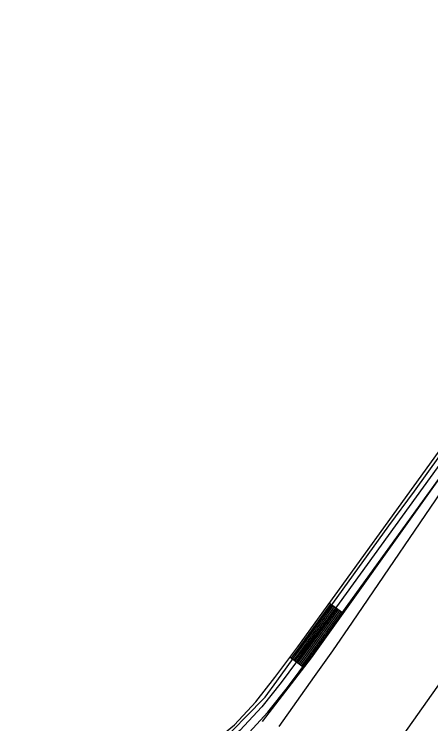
# Model space of a CAD drawing. Extents: x 3177185 to 3215018, y 812988 to 838321.
# Drawn here: x 3199873 to 3200652, y 830607 to 831933 of the extents above; entities that cross this region are included whole.
import ezdxf

# ---------------------------------------------------------------- set-up
doc = ezdxf.new("R2010")
doc.units = 0
for name, color, linetype in [('V-LEVE-TOET', 7, 'Continuous'), ('V-ROAD-CNTR', 7, 'Continuous'), ('V-TOPO-SHOR', 7, 'Continuous')]:
    doc.layers.add(name, color=color, linetype=linetype)

msp = doc.modelspace()

# ---------------------------------------------------------------- linework, layer by layer
at = {"layer": 'V-LEVE-TOET'}
for points in [[(3202177, 832147.1), (3201884.5, 831887.8), (3201616.6, 831651.9), (3201417.7, 831484), (3201379.4, 831455.2), (3201361, 831448.1), (3201346.4, 831445.8), (3201330.3, 831446.4), (3201313, 831447), (3201281.6, 831451), (3201261.9, 831453.3), (3201234.2, 831454.9), (3201218.2, 831452.8), (3201203.2, 831445.1), (3201190.5, 831429.4), (3201174.9, 831397), (3201120, 831314.1), (3200981.5, 831128.3), (3200852.8, 830941.4), (3200717.3, 830752.2), (3200490, 830431), (3200338.2, 830224)], [(3200368.2, 830601.9), (3200434.7, 830695.5), (3200469, 830743.7), (3200505.6, 830797.2), (3200690.6, 831068.9)]]:
    msp.add_lwpolyline(points, dxfattribs=at)
at = {"layer": 'V-ROAD-CNTR'}
for p, q in [((3200462.4, 830832.8), (3200486.7, 830815.2)), ((3200389, 830731.9), (3200413, 830713.9))]:
    msp.add_line(p, q, dxfattribs=at)
for points in [[(3201564.4, 831951.2), (3201541.5, 831928.1), (3201510.2, 831909.7), (3201400.5, 831854.3), (3201345.3, 831825), (3201270, 831784.1), (3201218, 831754), (3201172.7, 831723), (3201138.9, 831697.7), (3201106.5, 831671.4), (3201078.1, 831641.3), (3201054, 831612.6), (3201017.6, 831567), (3200702.9, 831139.9), (3200415.4, 830742.2), (3200372.1, 830684.2), (3200336, 830638.7), (3200295.1, 830594.6), (3200242.5, 830551.1), (3200182, 830503.3), (3200137.5, 830472.5), (3200074, 830435.1), (3199996.8, 830389), (3199761.6, 830245.8)], [(3199753.7, 830258.6), (3199989, 830401.9), (3200066.3, 830448), (3200129.4, 830485.1), (3200173, 830515.4), (3200233.1, 830562.8), (3200284.7, 830605.5), (3200324.6, 830648.5), (3200360.2, 830693.4), (3200403.3, 830751.1), (3200690.8, 831148.7), (3201005.7, 831576.1), (3201042.4, 831622.1), (3201066.9, 831651.3), (3201096.3, 831682.4), (3201129.6, 831709.6), (3201163.9, 831735.2), (3201210, 831766.7), (3201262.7, 831797.2), (3201338.2, 831838.2), (3201393.6, 831867.7), (3201503, 831922.9), (3201507.8, 831925.7)], [(3199769.5, 830233.1), (3200004.5, 830376.2), (3200081.6, 830422.2), (3200145.6, 830459.8), (3200190.9, 830491.2), (3200252, 830539.5), (3200305.4, 830583.7), (3200347.4, 830628.9), (3200383.9, 830675.1), (3200427.5, 830733.3), (3200715, 831131), (3201029.5, 831557.9), (3201065.6, 831603.1), (3201089.3, 831631.3), (3201116.8, 831660.4), (3201148.1, 831685.9), (3201181.4, 831710.8), (3201226, 831741.3), (3201277.4, 831771), (3201352.4, 831811.8), (3201407.4, 831841), (3201517.3, 831896.5), (3201522.3, 831899.4)], [(3200391.4, 830730.1), (3200405.7, 830749.3), (3200464.8, 830831)], [(3200393.8, 830728.3), (3200408.1, 830747.5), (3200467.2, 830829.2)], [(3200396.2, 830726.5), (3200410.5, 830745.7), (3200469.7, 830827.5)], [(3200398.6, 830724.7), (3200413, 830744), (3200472.1, 830825.7)], [(3200401, 830722.9), (3200415.4, 830742.2), (3200474.5, 830824)], [(3200403.4, 830721.1), (3200417.8, 830740.4), (3200476.9, 830822.2)], [(3200405.8, 830719.3), (3200420.2, 830738.6), (3200479.4, 830820.5)], [(3200408.2, 830717.5), (3200422.6, 830736.9), (3200481.8, 830818.7)], [(3200410.6, 830715.7), (3200425, 830735.1), (3200484.2, 830816.9)]]:
    msp.add_lwpolyline(points, dxfattribs=at)
at = {"layer": 'V-TOPO-SHOR'}
for points in [[(3199537.1, 830112.9), (3199933.3, 830365.9), (3199994.9, 830398.3), (3200119.1, 830473.3), (3200207.6, 830529.3), (3200262.4, 830575.2), (3200306.1, 830620), (3200341.9, 830656.9), (3200364.3, 830687.1), (3200573.6, 830977), (3200621.7, 831042), (3200763.9, 831240.1), (3200893.7, 831420.3), (3201080.6, 831664.3), (3201144.4, 831723.6), (3201195.9, 831762.8), (3201239.6, 831787.4), (3201465.7, 831900.5), (3201472.4, 831911.7), (3201497, 831929.6), (3201504.9, 831929.6)], [(3201520.5, 831679.4), (3201516.1, 831688.4), (3201516.1, 831706.3), (3201527.3, 831730.9), (3201540.7, 831760), (3201542.9, 831784.6), (3201534, 831847.3), (3201516.1, 831889.8), (3201513.8, 831889.8), (3201493.7, 831880.9), (3201254.1, 831762.2), (3201162.4, 831697.3), (3201110.9, 831659.3), (3201061.6, 831605.5), (3201007.9, 831538.4), (3200663.1, 831059.3), (3200428.1, 830730.2), (3200336.3, 830611.6)]]:
    msp.add_lwpolyline(points, dxfattribs=at)

doc.saveas('drawing.dxf')
